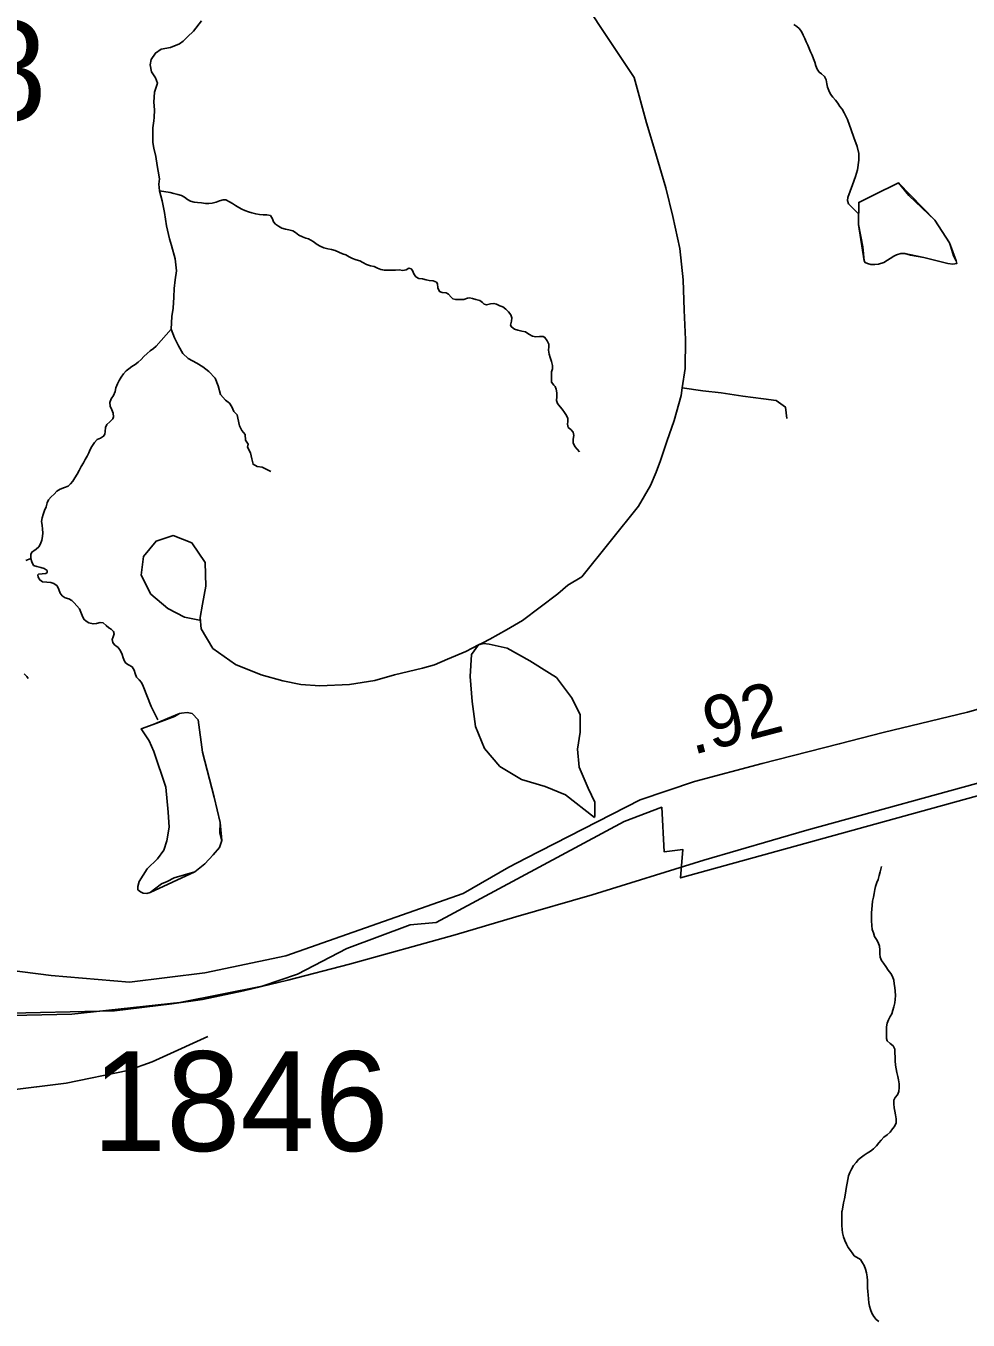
# Model space of a CAD drawing. Extents: x 1662474 to 1856135, y 779280 to 917889.
# Drawn here: x 1693970 to 1696691, y 859687 to 863425 of the extents above; entities that cross this region are included whole.
import ezdxf

# ---------------------------------------------------------------- set-up
doc = ezdxf.new("R2010")
doc.units = 0
for name, color, linetype in [('Cogo Default Point CELL', 7, 'Continuous'), ('Exist Boundary Political City Limit New', 7, 'Continuous'), ('Exist Hydrographic Creek Single Shore', 7, 'Continuous'), ('Exist Hydrographic Misc Water Feature', 7, 'Continuous'), ('Exist Railroad Mainline', 7, 'Continuous'), ('Exist Road Non-System Type 51', 7, 'Continuous'), ('Exist Road Secondary Type 51 Attributed', 7, 'Continuous'), ('Map Preparation Boundary City Limit Buffer Line', 7, 'Continuous'), ('Prop DGN Element Guardrail', 7, 'Continuous')]:
    doc.layers.add(name, color=color, linetype=linetype)

msp = doc.modelspace()

# ---------------------------------------------------------------- linework, layer by layer
at = {"layer": 'Exist Boundary Political City Limit New'}
msp.add_lwpolyline([(1692982.2, 859334.3), (1693034.2, 860266.6), (1693537.8, 860321.8), (1693547.5, 860565.4), (1693796.8, 860563.4), (1694102.4, 860570.2), (1694414.8, 860604.1), (1694652.4, 860651.6), (1694754.2, 860685.6), (1694896.8, 860760.3), (1695080.1, 860828.2), (1695154.9, 860835), (1695698, 861126.9), (1695806.6, 861167.7), (1695813.5, 861038.7), (1695867.8, 861045.5), (1695861, 860964), (1696893.1, 861249.2), (1697456.6, 861439.3), (1697762.2, 861500.4), (1697667.1, 861194.9)], dxfattribs=at)
at = {"layer": 'Exist Hydrographic Creek Single Shore'}
for points in [[(1694477.1, 863439.5), (1694454.4, 863409.9), (1694437, 863392.8), (1694423.9, 863381), (1694413.1, 863373.1), (1694387.1, 863362.4), (1694360.6, 863357.6), (1694344.1, 863346.4), (1694331.8, 863327.8), (1694328.4, 863312.2), (1694332.5, 863292.6), (1694344.4, 863275), (1694349.6, 863259.5), (1694341, 863233), (1694339.1, 863204.6), (1694341, 863182.3), (1694339.9, 863160), (1694338.9, 863150.8), (1694336.8, 863130.4), (1694336.5, 863108.1), (1694336.8, 863087.6), (1694339.1, 863072.1), (1694345.4, 863047.7), (1694348.9, 863021.7), (1694352, 863004.9), (1694355.6, 862983.1)], [(1696187.9, 863428.8), (1696196.8, 863423.2), (1696203, 863417.8), (1696209.9, 863408.6), (1696214.9, 863398.1), (1696219.4, 863388.6), (1696223.8, 863379.2), (1696228.5, 863369.4), (1696231.9, 863359.8), (1696236.6, 863349.5), (1696240.6, 863340.1), (1696244.8, 863330.1), (1696248.5, 863320.4), (1696251.9, 863309.6), (1696255.2, 863300.2), (1696261.6, 863291.5), (1696268.4, 863286), (1696276.2, 863278.4), (1696281, 863268.7), (1696283.1, 863257.9), (1696285.5, 863248.2), (1696289.4, 863237.9), (1696294.4, 863228), (1696300.9, 863218.6), (1696308.2, 863210.4), (1696314.9, 863201.2), (1696320.6, 863191.8), (1696327.5, 863183.9), (1696333.8, 863173.7), (1696338.5, 863163.9), (1696342.9, 863154.2), (1696354, 863124.3), (1696361.6, 863102.2), (1696370.8, 863076.3), (1696375.5, 863056.4), (1696376, 863036.7), (1696371.8, 863008.9), (1696365.8, 862989.9), (1696357.4, 862965.6), (1696344, 862929.3), (1696343.5, 862920.7), (1696346.4, 862910.9), (1696375.2, 862882.1)], [(1694355.6, 862983.1), (1694354.1, 862967.4), (1694355.6, 862948.8)], [(1694355.6, 862948.8), (1694363.8, 862919.1), (1694369.9, 862885.8), (1694376.1, 862846.9), (1694384.8, 862810.2), (1694390.2, 862790.5), (1694400.5, 862752.2), (1694404.5, 862717.8), (1694401, 862691.3), (1694398.4, 862666.6), (1694397.6, 862640.9), (1694395.5, 862609.4), (1694391.4, 862585.2), (1694389.2, 862549.1)], [(1694943.2, 862741.7), (1694934.1, 862745.9), (1694923.9, 862749), (1694913.6, 862752.9), (1694903.9, 862758.2), (1694894.2, 862763.2), (1694884.2, 862766.9), (1694874.2, 862771.1), (1694863.5, 862775.8), (1694852.8, 862779.4), (1694842.2, 862781.3), (1694830.8, 862783.7), (1694820.2, 862788.9), (1694811.2, 862793.9), (1694799.5, 862802.1), (1694786.1, 862809.4), (1694778.8, 862812), (1694768.5, 862815.4), (1694758.2, 862820.7), (1694748.8, 862828.2), (1694740.6, 862833.2), (1694729.6, 862835.4), (1694719.4, 862837.8), (1694709.4, 862840.9), (1694699.8, 862846.1), (1694690.8, 862852.4), (1694684.8, 862859.2), (1694681.9, 862867.6), (1694675.9, 862876.8), (1694665.9, 862878.7), (1694655.4, 862878.9), (1694644.9, 862880), (1694633.6, 862881.6), (1694622.6, 862884.7), (1694612.6, 862888.1), (1694602.6, 862891.8), (1694593.4, 862895.4), (1694584.5, 862900.4), (1694574.8, 862906.5), (1694566.4, 862911.8), (1694557.5, 862917), (1694547.5, 862922), (1694539.4, 862922.8), (1694528.6, 862919.9), (1694519.6, 862915.4), (1694507.9, 862913.1), (1694497.9, 862912), (1694488.2, 862912.2), (1694476.9, 862913.3), (1694465.6, 862914.6), (1694455.4, 862915.4), (1694445.4, 862918.8), (1694436.5, 862923.8), (1694428.1, 862929.9), (1694418.9, 862935.4), (1694408.4, 862937.8), (1694397.1, 862940.9), (1694386.4, 862943.5), (1694355.6, 862948.8)], [(1695568.8, 862194.2), (1695561.9, 862202.3), (1695555.4, 862210.2), (1695550.9, 862220.4), (1695550.9, 862231.4), (1695552.1, 862241.9), (1695550.9, 862250.9), (1695543.8, 862258.8), (1695535.9, 862265.3), (1695534.4, 862274), (1695535.6, 862281.9), (1695535.4, 862291.3), (1695530.9, 862299.9), (1695525.6, 862308.1), (1695518.9, 862318.1), (1695513.4, 862324.9), (1695505.8, 862334.1), (1695502.9, 862342.5), (1695503.4, 862353.2), (1695503.4, 862364.5), (1695501.5, 862375.3), (1695498.9, 862382.9), (1695495.2, 862387.4), (1695487.9, 862395.5), (1695488.1, 862425.2), (1695491.2, 862434.3), (1695491, 862444.3), (1695487.9, 862455.9), (1695483.9, 862467.4), (1695481.2, 862476.6), (1695479.2, 862487.9), (1695480.8, 862497.9), (1695480.2, 862505.4), (1695475.5, 862515.4), (1695469, 862524.9), (1695463.5, 862527.5), (1695453.2, 862527.8), (1695443.2, 862527), (1695432.8, 862528.8), (1695422.5, 862534.9), (1695412.5, 862540.9), (1695402.2, 862543.5), (1695390.8, 862545.6), (1695381.6, 862549.3), (1695372.6, 862555.3), (1695369.8, 862560.9), (1695372.6, 862571.9), (1695373.1, 862581.3), (1695370.2, 862590.2), (1695363.8, 862599.4), (1695356.6, 862607.1), (1695347.5, 862613.1), (1695339, 862616.2), (1695329.4, 862621.2), (1695321.5, 862623.3), (1695312, 862622), (1695300.5, 862619.4), (1695293.1, 862620.9), (1695288.6, 862625.9), (1695281.4, 862631.2), (1695269.8, 862634.1), (1695259.5, 862637.8), (1695251.4, 862639.3), (1695245.1, 862638.2), (1695234.6, 862634.9), (1695222.5, 862634.1), (1695211.5, 862634.3), (1695202.6, 862636.9), (1695197.9, 862641.7), (1695190.8, 862650.3), (1695184, 862653.5), (1695172.6, 862654.8), (1695164.2, 862657.7), (1695159.8, 862668.2), (1695159.2, 862679.5), (1695155.6, 862685), (1695145.9, 862688.4), (1695135.1, 862689.7), (1695126, 862691.6), (1695115.8, 862694.2), (1695105.2, 862695.5), (1695095.8, 862700.4), (1695090.8, 862708.9), (1695086.6, 862718.6), (1695082.6, 862722.8), (1695076.4, 862724.6), (1695068.2, 862720.1), (1695058.2, 862718.3), (1695048.2, 862719.9), (1695037.5, 862719.1), (1695027.5, 862719.4), (1695016.2, 862719.4), (1695004.4, 862719.6), (1695000, 862720.4), (1694994.8, 862720.9), (1694985.2, 862724.6), (1694976.1, 862729.9), (1694964.8, 862731.7), (1694954, 862735.9), (1694943.2, 862741.7)], [(1694389.2, 862549.1), (1694346.5, 862499.4), (1694338.1, 862492.6), (1694329.1, 862486.1), (1694319.8, 862478.2), (1694310.5, 862469.8), (1694302.6, 862461.6), (1694294.5, 862454), (1694285.4, 862447.2), (1694275.9, 862441.4), (1694267, 862434.6), (1694259.6, 862428.3), (1694252, 862420.2), (1694244.9, 862410.4), (1694239.1, 862400.5), (1694234.1, 862391.1), (1694229.6, 862379.5), (1694227.6, 862368.4), (1694222.6, 862357.7), (1694215.8, 862347.8), (1694212.6, 862337), (1694213.1, 862326.8), (1694217.9, 862316), (1694221.5, 862306.5), (1694223.1, 862296), (1694221, 862289.5), (1694212.6, 862281.3), (1694204, 862273.4), (1694199.8, 862264.6), (1694199.2, 862253.2), (1694198.1, 862245.9), (1694194, 862239.6), (1694185, 862233.8), (1694176.1, 862229.9), (1694167.8, 862221.2), (1694159.9, 862209.9), (1694155.9, 862201.6), (1694151.5, 862191.3), (1694147.2, 862181.6), (1694141.2, 862172.1), (1694135.8, 862163.2), (1694129.4, 862151.9), (1694123.9, 862140.9), (1694117.6, 862129.9), (1694111, 862119.7), (1694105, 862109.9), (1694098.5, 862101.8), (1694091.6, 862095.8), (1694081.4, 862091.1), (1694068.8, 862087.1), (1694059.4, 862081.1), (1694051.8, 862072.7), (1694043.1, 862064.6), (1694035, 862055.9), (1694031.5, 862046.9), (1694027.9, 862035.4), (1694023.6, 862024.7), (1694019.5, 862013.4), (1694017.1, 862003.7), (1694015.2, 861993.7), (1694017.1, 861982.7), (1694017.6, 861971.6), (1694018.6, 861960.9), (1694017.4, 861949.9), (1694015.8, 861939.1), (1694012.1, 861928.6), (1694006.9, 861920.4), (1693999.5, 861913.1), (1693993, 861908.9), (1693986.6, 861905), (1693984.2, 861898.4), (1693984, 861886.6)], [(1694389.2, 862549.1), (1694399.2, 862524.1), (1694410.5, 862500.5), (1694423.1, 862478.9), (1694438.9, 862464.2), (1694463.2, 862450.9), (1694480.9, 862439.6), (1694498.1, 862426.8), (1694516.8, 862407.3), (1694525.5, 862385), (1694532.2, 862360.6), (1694545.9, 862343.8), (1694558, 862335.1), (1694564.9, 862324.4), (1694570.4, 862311), (1694580, 862301.8), (1694582.4, 862291.8), (1694586.9, 862270.1), (1694593.8, 862255.9), (1694603.4, 862244.3), (1694604.2, 862228.1), (1694611.5, 862216.5), (1694610.2, 862208.1), (1694618.1, 862191.3), (1694622.2, 862174.5), (1694626, 862158.5), (1694637.5, 862152.5), (1694651.8, 862149.9), (1694677.6, 862138.1)], [(1693984, 861886.6), (1693969.4, 861880.8)], [(1693984, 861886.6), (1693986.9, 861877.2), (1693992.1, 861866.4), (1694001.6, 861863), (1694012.9, 861860.4), (1694022.1, 861857.5), (1694031.2, 861851.4), (1694031.2, 861845.9), (1694027.4, 861842.8), (1694017.1, 861841.8), (1694006.4, 861841.2), (1694003.8, 861838.8), (1694004.8, 861832.8), (1694009.8, 861824.7), (1694017.9, 861819.2), (1694030, 861817.6), (1694042, 861816.8), (1694050.6, 861814.2), (1694060.1, 861807.1), (1694065.4, 861796.6), (1694069, 861786.1), (1694074.2, 861779), (1694083.5, 861772.9), (1694093.5, 861769.8), (1694102.4, 861765.4), (1694108.8, 861758.8), (1694117.4, 861749.9), (1694124.4, 861740.7), (1694128.6, 861731), (1694132, 861721.8), (1694137, 861710.8), (1694143.6, 861705), (1694152, 861700.5), (1694163.8, 861697.6), (1694174.2, 861698.4), (1694184, 861701.3), (1694193.2, 861700.2), (1694201.4, 861692.7), (1694209.2, 861686.1), (1694216, 861682.4), (1694222.6, 861675.9), (1694224.8, 861668.5), (1694222.1, 861660.1), (1694219.1, 861652), (1694220.5, 861643.6), (1694226.2, 861636.8), (1694236, 861628.9), (1694242.8, 861619.9), (1694248, 861609.4), (1694250.9, 861599.5), (1694254.6, 861590.1), (1694258.8, 861584.5), (1694266.6, 861579.2), (1694276.6, 861573.2), (1694282.8, 861563.8), (1694285.4, 861553.8), (1694289, 861544.1), (1694296.9, 861536.2), (1694303.4, 861528.1), (1694308.6, 861517.6), (1694331.8, 861458.6), (1694351.2, 861420.5)], [(1693964.4, 861553.1), (1693972.2, 861545.7), (1693976.1, 861539.4)], [(1696441.4, 860996.9), (1696437.1, 860981.1), (1696434.8, 860970.9), (1696431.4, 860959.6), (1696428.2, 860950.2), (1696424.2, 860938.9), (1696422.5, 860930.2), (1696419.9, 860918.9), (1696417.8, 860908.4), (1696415.4, 860896.4), (1696414.4, 860884.6), (1696413.2, 860873.3), (1696412.5, 860862.5), (1696412.5, 860851), (1696412.5, 860839.4), (1696413.2, 860826.6), (1696414.4, 860815), (1696417.8, 860804.8), (1696421.1, 860794.8), (1696426.4, 860785.6), (1696431.6, 860777.5), (1696435.9, 860767), (1696436.9, 860756), (1696436.9, 860744.7), (1696437.1, 860734.7), (1696441.1, 860725.5), (1696446.6, 860717.1), (1696454.2, 860707.7), (1696460.5, 860696.9), (1696467.9, 860687.5), (1696473.1, 860678.6), (1696477, 860668.3), (1696477.9, 860657.8), (1696479.4, 860646.8), (1696480.8, 860636.6), (1696481.8, 860624.5), (1696480.8, 860612.7), (1696479.9, 860602.7), (1696477, 860591.9), (1696474.4, 860581.9), (1696471.5, 860571.5), (1696466.8, 860563.1), (1696461.2, 860553.6), (1696457.6, 860544.2), (1696456, 860533.7), (1696455.8, 860523.2), (1696456, 860511.9), (1696456, 860500.4), (1696458.1, 860493.5), (1696466.2, 860485.6), (1696474.6, 860478.3), (1696479.4, 860469.1), (1696480.2, 860458.1), (1696480.8, 860446.2), (1696481, 860435), (1696482, 860423.4), (1696483.9, 860411.9), (1696486, 860401.7), (1696488.6, 860390.6), (1696490.8, 860380.7), (1696492.2, 860368.9), (1696492.5, 860358.1), (1696491, 860347.3), (1696487.8, 860336.8), (1696480.8, 860330), (1696477, 860321.9), (1696476.8, 860310.9), (1696478.1, 860300.1), (1696479.9, 860289.6), (1696482, 860279.4), (1696483.4, 860268.1), (1696483.6, 860256.2), (1696478.6, 860246), (1696473.4, 860238.7), (1696466, 860229.5), (1696457.6, 860221.6), (1696448.4, 860215.3), (1696440.5, 860206.1), (1696433.5, 860198.2), (1696426.4, 860189.9), (1696418.2, 860181.4), (1696409.4, 860174.4), (1696399.9, 860168.4), (1696391, 860163.1), (1696383.1, 860157.1), (1696375.2, 860150), (1696368.1, 860142.1), (1696360.8, 860132.9), (1696354.5, 860122.7), (1696350, 860113.2), (1696346.1, 860103), (1696343.8, 860093), (1696341.9, 860082.5), (1696340, 860072.3), (1696338.5, 860060.2), (1696336.6, 860047.9), (1696334.5, 860036.9), (1696331.9, 860025.1), (1696329.2, 860013.2), (1696327.5, 860002.2)], [(1696327.5, 860002.2), (1696327.1, 860000.1), (1696326.4, 859990.9), (1696326.4, 859980.4), (1696326.6, 859970.4), (1696327.1, 859959.4), (1696327.5, 859948.4), (1696328.5, 859938.2), (1696331.6, 859926.9), (1696335.6, 859916.9), (1696339.8, 859906.2), (1696344.8, 859896.7), (1696352.1, 859887.5), (1696358.6, 859878.1), (1696362.6, 859872.3), (1696380.5, 859861.2), (1696386.2, 859852.4), (1696391.5, 859843.9), (1696395.4, 859833.2), (1696398.2, 859823.2), (1696399.6, 859811.9), (1696400.4, 859800.6), (1696400.9, 859790.1), (1696401.2, 859780.2), (1696402, 859769.4), (1696402.5, 859759.4), (1696403.5, 859748.4), (1696404.6, 859736.9), (1696406.5, 859727.2), (1696409.1, 859717.2), (1696413.8, 859706.7), (1696419.6, 859697.2), (1696425.9, 859688.6), (1696433.8, 859682.6)]]:
    msp.add_lwpolyline(points, dxfattribs=at)
at = {"layer": 'Exist Hydrographic Misc Water Feature'}
for points in [[(1696418.6, 862936.2), (1696490.5, 862971.5), (1696520, 862934.8), (1696594.9, 862863.6), (1696637.7, 862798.7), (1696640.9, 862789.7), (1696648.9, 862760.7), (1696656.9, 862746.6), (1696658.8, 862738.4), (1696647.3, 862737), (1696632.6, 862738.9), (1696563.1, 862755.8), (1696525.2, 862762.4), (1696508.4, 862767.7), (1696497, 862767.1), (1696485.1, 862764), (1696477, 862759.3), (1696448.5, 862741.8), (1696432.4, 862736.3), (1696422.5, 862735.8), (1696410.6, 862736), (1696400.6, 862738.7), (1696394.1, 862741.3), (1696390.8, 862746.3), (1696387.3, 862786.6), (1696374.4, 862850.8), (1696375.5, 862914.8), (1696418.6, 862936.2)], [(1696418.6, 862936.2), (1696490.5, 862971.5), (1696594.9, 862863.6), (1696637.7, 862798.7), (1696656.9, 862746.6), (1696658.8, 862738.4), (1696647.3, 862737), (1696632.6, 862738.9), (1696563.1, 862755.8), (1696508.4, 862767.7), (1696497, 862767.1), (1696485.1, 862764), (1696477, 862759.3), (1696448.5, 862741.8), (1696432.4, 862736.3), (1696422.5, 862735.8), (1696410.6, 862736), (1696400.6, 862738.7), (1696394.1, 862741.3), (1696390.8, 862746.3), (1696374.4, 862850.8), (1696375.5, 862914.8), (1696418.6, 862936.2)], [(1694337, 861407), (1694399.4, 861430.3), (1694413.7, 861438.3), (1694419.7, 861439.7), (1694435.5, 861441.9), (1694449.6, 861439.2), (1694467.4, 861420.7), (1694479.8, 861326.9), (1694513.5, 861196.6), (1694530.5, 861124), (1694529.8, 861093.7), (1694535.4, 861071.4), (1694529.1, 861051.8), (1694510.6, 861030), (1694486.3, 861004.3), (1694457.9, 860981), (1694397.8, 860964.2), (1694377.4, 860953.9), (1694361.3, 860946.9), (1694341, 860930.9), (1694328.8, 860921.3), (1694318.8, 860919.1), (1694308.8, 860919.3), (1694300.9, 860923.5), (1694293, 860929.4), (1694293.2, 860939.3), (1694297.4, 860953.9), (1694319.9, 860989.6), (1694350.4, 861018.5), (1694368.7, 861044.4), (1694377.3, 861070.5), (1694384.1, 861110.6), (1694380.6, 861154.2), (1694373.9, 861226.4), (1694339.7, 861329), (1694326.1, 861359.6), (1694303.1, 861394.6), (1694337, 861407)], [(1694337, 861407), (1694413.7, 861438.3), (1694419.7, 861439.7), (1694435.5, 861441.9), (1694449.6, 861439.2), (1694467.4, 861420.7), (1694479.8, 861326.9), (1694513.5, 861196.6), (1694530.5, 861124), (1694535.4, 861071.4), (1694529.1, 861051.8), (1694510.6, 861030), (1694486.3, 861004.3), (1694457.9, 860981), (1694328.8, 860921.3), (1694318.8, 860919.1), (1694308.8, 860919.3), (1694300.9, 860923.5), (1694293, 860929.4), (1694293.2, 860939.3), (1694297.4, 860953.9), (1694319.9, 860989.6), (1694350.4, 861018.5), (1694368.7, 861044.4), (1694377.3, 861070.5), (1694384.1, 861110.6), (1694380.6, 861154.2), (1694373.9, 861226.4), (1694339.7, 861329), (1694326.1, 861359.6), (1694303.1, 861394.6), (1694337, 861407)]]:
    msp.add_lwpolyline(points, dxfattribs=at)
at = {"layer": 'Exist Railroad Mainline'}
msp.add_lwpolyline([(1692771.8, 860549.4), (1692854.8, 860542.9), (1693056.8, 860546.6), (1693267, 860558.4), (1693559.1, 860563.1), (1693883.2, 860571.7), (1694225.4, 860580), (1694391.7, 860600), (1694479.8, 860613), (1694598, 860637.9), (1694726.5, 860668.5), (1694905, 860714.5), (1695209.9, 860799.2), (1695384.6, 860851.3), (1695605.2, 860915), (1695928.5, 861015.5), (1696225.4, 861102.2), (1696793.1, 861258.1)], dxfattribs=at)
at = {"layer": 'Exist Road Non-System Type 51'}
for points in [[(1695865.6, 862379.8), (1695873.9, 862435.4), (1695875.2, 862519.2), (1695871.1, 862603.9), (1695868.6, 862690.9), (1695859.1, 862781.6), (1695838.1, 862874.2), (1695817.9, 862957), (1695805.9, 862999.8), (1695787, 863064.9), (1695762.6, 863144.6), (1695727.1, 863276), (1695511.8, 863599.2)], [(1695276.9, 861636.9), (1695289.4, 861642.9), (1695310.2, 861653.2), (1695358.1, 861680.4), (1695404, 861707), (1695455.5, 861745.4), (1695506.6, 861784.5), (1695535.6, 861809.6), (1695575.4, 861833.9), (1695739.2, 862037.6), (1695773.6, 862097), (1695790.4, 862135.9), (1695803.2, 862169.2), (1695821.2, 862224), (1695842.6, 862285.4), (1695862.2, 862357), (1695865.6, 862379.8)], [(1695865.6, 862379.8), (1695925.1, 862370.8), (1695977.9, 862364.5), (1696041, 862355.5), (1696100.1, 862347.8), (1696137.1, 862342.8), (1696163.6, 862323.9), (1696167.6, 862290.9)], [(1695276.9, 861636.9), (1695240.2, 861618.2), (1695187.5, 861595.7), (1695150.1, 861579.2), (1695115.9, 861570), (1695035, 861550), (1694977.9, 861534), (1694904.1, 861522.2), (1694818.9, 861518.4), (1694764.1, 861522.9), (1694712.4, 861533.5), (1694649.6, 861550.4), (1694575.4, 861580.7), (1694509.6, 861626.9), (1694476.1, 861683.4), (1694473.5, 861716.4), (1694479.5, 861754.5), (1694489.1, 861806.4), (1694487.4, 861875.2), (1694449, 861931.5), (1694394.8, 861952.6), (1694345.8, 861936.7), (1694309.4, 861892.4), (1694302.9, 861838.4), (1694331.1, 861783.5), (1694380.1, 861741.8), (1694427.6, 861717.4), (1694471.4, 861708.2)], [(1695276.9, 861636.9), (1695256.5, 861609), (1695253.2, 861545.2), (1695258.5, 861473.2), (1695268.4, 861401), (1695294.5, 861337.2), (1695339.2, 861285.5), (1695401.2, 861247.8), (1695470, 861228.2), (1695528.2, 861203.5), (1695612.6, 861138.2)], [(1695612.6, 861138.2), (1695612.8, 861141.7), (1695613.6, 861183), (1695593.8, 861222.7), (1695567.8, 861284.1), (1695563.6, 861336), (1695570.9, 861385.1), (1695570.9, 861436), (1695546, 861485.1), (1695531.8, 861503.8), (1695502.1, 861542.4), (1695481.9, 861555.4), (1695425.8, 861591.2), (1695359.6, 861627.9), (1695308.4, 861638.9), (1695291.5, 861640.8), (1695276.9, 861636.9)]]:
    msp.add_lwpolyline(points, dxfattribs=at)
at = {"layer": 'Exist Road Secondary Type 51 Attributed'}
for points in [[(1698140.7, 861837.2), (1698104.5, 861829.5), (1698037.3, 861817.2), (1697919.7, 861785.5), (1697824.6, 861758.4), (1697697.9, 861717.6), (1697536.4, 861674.6), (1697305.8, 861613.2), (1697016.9, 861534.9), (1696689.8, 861442.2), (1696446.2, 861383.6), (1696319.2, 861350.7), (1696096.8, 861293.9), (1695901.5, 861242.6), (1695744.2, 861189.3), (1695414.5, 861020.7), (1695365, 860995), (1695232.7, 860919.1), (1694720.4, 860738.9), (1694486.3, 860689.9), (1694268.7, 860663), (1694042.6, 860681.7), (1693492.3, 860751.8)], [(1694495.6, 860505.7), (1694366.6, 860447), (1694334.7, 860432.8), (1694263.9, 860408), (1694086.4, 860371.3), (1693916.1, 860349.3), (1693775.1, 860331.8), (1693586.5, 860309.6), (1693399.9, 860283.3), (1693167.3, 860260), (1693081, 860249.8), (1692758.6, 860201.8)]]:
    msp.add_lwpolyline(points, dxfattribs=at)
at = {"layer": 'Map Preparation Boundary City Limit Buffer Line'}
msp.add_lwpolyline([(1692982.2, 859334.3), (1693034.2, 860266.6), (1693537.8, 860321.8), (1693547.5, 860565.4), (1693796.8, 860563.4), (1694102.4, 860570.2), (1694414.8, 860604.1), (1694652.4, 860651.6), (1694754.2, 860685.6), (1694896.8, 860760.3), (1695080.1, 860828.2), (1695154.9, 860835), (1695698, 861126.9), (1695806.6, 861167.7), (1695813.5, 861038.7), (1695867.8, 861045.5), (1695861, 860964), (1696893.1, 861249.2), (1697456.6, 861439.3), (1697762.2, 861500.4), (1697667.1, 861194.9)], dxfattribs=at)

# ---------------------------------------------------------------- texts
at = {"layer": 'Cogo Default Point CELL'}
for s, p in [('2068', (1693172.8, 863151.6)), ('1846', (1694160.9, 860175))]:
    msp.add_text(s, height=288, dxfattribs=at).set_placement(p)
at = {"layer": 'Prop DGN Element Guardrail'}
msp.add_text('.92', height=150, rotation=14.7196, dxfattribs=at).set_placement((1695895.8, 861318.6))

doc.saveas('drawing.dxf')
